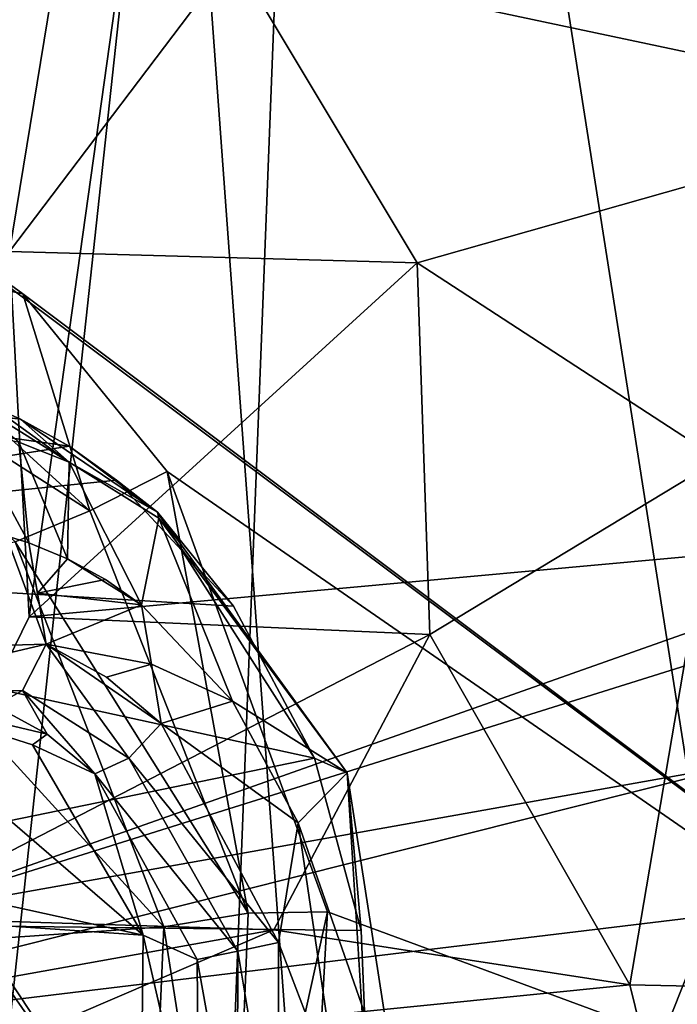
# Model space of a CAD drawing. Header units: metres. Extents: x -150 to 307, y -550 to 84.
# Tile 867 of 1056: x 198.08 to 199.71, y 11.01 to 13.44. Entities that reach past the tile are written whole.
import ezdxf

# ---------------------------------------------------------------- set-up
doc = ezdxf.new("R2010")
doc.units = ezdxf.units.M
doc.layers.add('solid_26006363', color=7, linetype='CONTINUOUS')

msp = doc.modelspace()

# ---------------------------------------------------------------- linework, layer by layer
at = {"layer": 'solid_26006363'}
for points in [[(198.959854, 19.839836, 918.063721), (202.146072, 11.879212, 921.398987), (202.936172, 23.730301, 921.004456)], [(195.57663, 23.699755, 914.655701), (195.273636, 11.861662, 915.513367), (198.959854, 19.839836, 918.063721)], [(199.273422, 20.28787, 887.226379), (197.599792, 13.609904, 885.145935), (198.056061, 12.871172, 885.441711)], [(199.273422, 20.28787, 887.226379), (198.056061, 12.871172, 885.441711), (198.105133, 11.966884, 885.404724)], [(200.453308, 12.18204, 887.306396), (199.273422, 20.28787, 887.226379), (198.105133, 11.966884, 885.404724)], [(200.288025, 17.3241, 887.674561), (199.273422, 20.28787, 887.226379), (200.453308, 12.18204, 887.306396)], [(195.273636, 11.861662, 915.513367), (198.57399, 9.923516, 918.496826), (198.959854, 19.839836, 918.063721)], [(198.959854, 19.839836, 918.063721), (198.57399, 9.923516, 918.496826), (202.146072, 11.879212, 921.398987)], [(198.146072, 19.081144, 915.328857), (199.540802, 0, 917.246277), (194.786896, 17.972216, 912.335938)], [(201.605789, 19.081154, 918.411316), (199.540802, 0, 917.246277), (198.146072, 19.081144, 915.328857)], [(204.964966, 17.972246, 921.404236), (199.540802, 0, 917.246277), (201.605789, 19.081154, 918.411316)], [(199.9534, 18.599346, 879.245361), (197.523376, 13.146, 876.779358), (196.227356, 18.854387, 876.440918)], [(199.9534, 18.599346, 879.245361), (199.995468, 18.593786, 879.277222), (197.523376, 13.146, 876.779358)], [(199.995468, 18.593786, 879.277222), (200.037537, 18.589451, 879.309265), (197.523376, 13.146, 876.779358)], [(197.586838, 13.117319, 876.825623), (197.523376, 13.146, 876.779358), (200.037537, 18.589451, 879.309265)], [(197.649536, 13.085905, 876.871094), (197.586838, 13.117319, 876.825623), (200.037537, 18.589451, 879.309265)], [(197.649536, 13.085905, 876.871094), (200.037537, 18.589451, 879.309265), (201.379318, 10.301511, 879.570068)], [(194.786896, 17.972216, 912.335938), (199.540802, 0, 917.246277), (191.723465, 15.818817, 909.606506)], [(208.028397, 15.818866, 924.133667), (199.540802, 0, 917.246277), (204.964966, 17.972246, 921.404236)], [(199.777588, 17.933832, 881.956726), (198.781998, 17.652912, 881.147522), (199.937561, 10.2935, 881.365723)], [(196.405823, 13.733895, 878.887451), (197.233673, 13.052827, 879.463257), (198.781998, 17.652912, 881.147522)], [(197.233673, 13.052827, 879.463257), (197.809601, 12.039295, 879.822327), (198.781998, 17.652912, 881.147522)], [(197.809601, 12.039295, 879.822327), (198.044464, 10.849485, 879.909973), (198.781998, 17.652912, 881.147522)], [(198.044464, 10.849485, 879.909973), (199.937561, 10.2935, 881.365723), (198.781998, 17.652912, 881.147522)], [(191.723465, 15.818817, 909.606506), (199.540802, 0, 917.246277), (189.133835, 12.746095, 907.299255)], [(210.618042, 12.746159, 926.440979), (199.540802, 0, 917.246277), (208.028397, 15.818866, 924.133667)], [(201.244751, 13.649128, 886.138916), (200.403885, 13.222625, 885.424072), (198.60994, 13.602453, 884.027344)], [(198.60994, 13.602453, 884.027344), (198.056061, 12.871172, 885.441711), (197.599792, 13.609904, 885.145935)], [(199.065887, 12.842953, 884.321899), (198.056061, 12.871172, 885.441711), (198.60994, 13.602453, 884.027344)], [(200.403885, 13.222625, 885.424072), (199.065887, 12.842953, 884.321899), (198.60994, 13.602453, 884.027344)], [(200.403885, 13.222625, 885.424072), (199.812912, 12.35651, 884.877014), (199.065887, 12.842953, 884.321899)], [(197.536728, 12.882324, 876.879211), (197.649536, 13.085905, 876.871094), (198.088959, 12.766014, 877.18158)], [(198.088959, 12.766014, 877.18158), (197.649536, 13.085905, 876.871094), (201.379318, 10.301511, 879.570068)], [(197.381287, 12.788106, 877.02478), (197.536728, 12.882324, 876.879211), (198.255386, 12.229695, 877.364014)], [(198.255386, 12.229695, 877.364014), (197.536728, 12.882324, 876.879211), (198.088959, 12.766014, 877.18158)], [(199.065887, 12.842953, 884.321899), (198.105133, 11.966884, 885.404724), (198.056061, 12.871172, 885.441711)], [(199.097214, 11.923173, 884.270325), (198.105133, 11.966884, 885.404724), (199.065887, 12.842953, 884.321899)], [(199.812912, 12.35651, 884.877014), (199.097214, 11.923173, 884.270325), (199.065887, 12.842953, 884.321899)], [(198.07016, 12.152744, 877.482361), (197.381287, 12.788106, 877.02478), (198.255386, 12.229695, 877.364014)], [(198.446304, 12.327141, 877.419983), (198.088959, 12.766014, 877.18158), (201.379318, 10.301511, 879.570068)], [(198.255386, 12.229695, 877.364014), (198.088959, 12.766014, 877.18158), (198.446304, 12.327141, 877.419983)], [(189.133835, 12.746095, 907.299255), (199.540802, 0, 917.246277), (187.168488, 8.932622, 905.548157)], [(195.816971, 12.744408, 878.58313), (198.083725, 12.456101, 875.871704), (198.013702, 12.487114, 875.817627)], [(195.843613, 12.731351, 878.602478), (198.083725, 12.456101, 875.871704), (195.816971, 12.744408, 878.58313)], [(212.583405, 8.932697, 928.192017), (199.540802, 0, 917.246277), (210.618042, 12.746159, 926.440979)], [(195.870392, 12.717527, 878.621887), (198.083725, 12.456101, 875.871704), (195.843613, 12.731351, 878.602478)], [(198.204163, 12.389091, 875.963806), (198.083725, 12.456101, 875.871704), (195.870392, 12.717527, 878.621887)], [(198.204163, 12.389091, 875.963806), (195.870392, 12.717527, 878.621887), (196.50885, 12.119479, 879.062073)], [(198.20372, 12.350071, 875.639221), (198.079285, 12.399494, 875.546204), (197.941849, 12.513252, 875.76178)], [(198.20372, 12.350071, 875.639221), (197.941849, 12.513252, 875.76178), (198.013702, 12.487114, 875.817627)], [(198.20372, 12.350071, 875.639221), (198.013702, 12.487114, 875.817627), (198.083725, 12.456101, 875.871704)], [(198.422211, 12.226231, 875.820435), (198.20372, 12.350071, 875.639221), (198.083725, 12.456101, 875.871704)], [(198.422211, 12.226231, 875.820435), (198.083725, 12.456101, 875.871704), (198.204163, 12.389091, 875.963806)], [(197.952347, 12.431036, 875.448669), (198.103745, 12.15046, 875.417664), (198.048019, 12.167303, 875.376038)], [(198.079285, 12.399494, 875.546204), (198.103745, 12.15046, 875.417664), (197.952347, 12.431036, 875.448669)], [(198.320862, 12.305727, 876.05188), (198.204163, 12.389091, 875.963806), (196.50885, 12.119479, 879.062073)], [(198.079285, 12.399494, 875.546204), (198.200089, 12.111134, 875.488892), (198.103745, 12.15046, 875.417664)], [(198.20372, 12.350071, 875.639221), (198.200089, 12.111134, 875.488892), (198.079285, 12.399494, 875.546204)], [(198.422211, 12.226231, 875.820435), (198.204163, 12.389091, 875.963806), (198.320862, 12.305727, 876.05188)], [(199.812912, 12.35651, 884.877014), (199.592148, 11.056849, 884.598694), (199.097214, 11.923173, 884.270325)], [(200.013672, 11.047948, 884.740173), (199.592148, 11.056849, 884.598694), (199.812912, 12.35651, 884.877014)], [(198.20372, 12.350071, 875.639221), (198.383026, 11.996634, 875.62085), (198.200089, 12.111134, 875.488892)], [(198.42572, 12.21136, 875.79895), (198.383026, 11.996634, 875.62085), (198.20372, 12.350071, 875.639221)], [(198.42572, 12.21136, 875.79895), (198.20372, 12.350071, 875.639221), (198.422211, 12.226231, 875.820435)], [(198.646744, 11.234205, 877.574707), (198.255386, 12.229695, 877.364014), (198.446304, 12.327141, 877.419983)], [(198.843597, 11.237129, 877.638733), (198.446304, 12.327141, 877.419983), (201.379318, 10.301511, 879.570068)], [(198.646744, 11.234205, 877.574707), (198.446304, 12.327141, 877.419983), (198.843597, 11.237129, 877.638733)], [(198.611008, 11.993634, 876.264343), (198.320862, 12.305727, 876.05188), (196.50885, 12.119479, 879.062073)], [(198.422211, 12.226231, 875.820435), (198.320862, 12.305727, 876.05188), (198.611008, 11.993634, 876.264343)], [(198.07016, 12.152744, 877.482361), (198.255386, 12.229695, 877.364014), (198.646744, 11.234205, 877.574707)], [(198.42572, 12.21136, 875.79895), (198.608414, 11.758673, 875.77533), (198.383026, 11.996634, 875.62085)], [(198.422211, 12.226231, 875.820435), (198.611008, 11.993634, 876.264343), (198.8116, 11.61782, 876.401855)], [(198.892197, 11.580863, 876.130066), (198.422211, 12.226231, 875.820435), (198.8116, 11.61782, 876.401855)], [(198.42572, 12.21136, 875.79895), (198.422211, 12.226231, 875.820435), (198.892197, 11.580863, 876.130066)], [(198.42572, 12.21136, 875.79895), (198.892197, 11.580863, 876.130066), (198.608414, 11.758673, 875.77533)], [(200.453308, 12.18204, 887.306396), (198.105133, 11.966884, 885.404724), (197.739609, 11.223545, 885.055054)], [(200.121078, 11.968927, 887.021118), (200.453308, 12.18204, 887.306396), (197.739609, 11.223545, 885.055054)], [(198.048019, 12.167303, 875.376038), (198.146881, 11.899607, 875.428772), (197.587448, 11.883958, 874.994873)], [(198.048019, 12.167303, 875.376038), (198.103745, 12.15046, 875.417664), (198.146881, 11.899607, 875.428772)], [(197.623199, 12.09119, 878.028748), (198.07016, 12.152744, 877.482361), (198.438446, 11.1998, 877.673096)], [(198.438446, 11.1998, 877.673096), (198.07016, 12.152744, 877.482361), (198.646744, 11.234205, 877.574707)], [(198.103745, 12.15046, 875.417664), (198.125336, 12.02537, 875.423279), (198.146881, 11.899607, 875.428772)], [(198.200089, 12.111134, 875.488892), (198.125336, 12.02537, 875.423279), (198.103745, 12.15046, 875.417664)], [(198.8116, 11.61782, 876.401855), (196.50885, 12.119479, 879.062073), (196.851517, 11.215487, 879.252258)], [(198.8116, 11.61782, 876.401855), (198.611008, 11.993634, 876.264343), (196.50885, 12.119479, 879.062073)], [(198.200089, 12.111134, 875.488892), (198.293625, 12.059603, 875.557007), (198.125336, 12.02537, 875.423279)], [(198.200089, 12.111134, 875.488892), (198.383026, 11.996634, 875.62085), (198.293625, 12.059603, 875.557007)], [(197.623199, 12.09119, 878.028748), (198.438446, 11.1998, 877.673096), (197.951462, 11.16635, 878.207092)], [(198.293625, 12.059603, 875.557007), (198.383026, 11.996634, 875.62085), (198.125336, 12.02537, 875.423279)], [(198.383026, 11.996634, 875.62085), (198.146881, 11.899607, 875.428772), (198.125336, 12.02537, 875.423279)], [(198.383026, 11.996634, 875.62085), (198.407608, 11.849854, 875.627136), (198.146881, 11.899607, 875.428772)], [(198.608414, 11.758673, 875.77533), (198.407608, 11.849854, 875.627136), (198.383026, 11.996634, 875.62085)], [(199.887756, 11.605791, 886.804382), (200.121078, 11.968927, 887.021118), (197.739609, 11.223545, 885.055054)], [(199.097214, 11.923173, 884.270325), (197.739609, 11.223545, 885.055054), (198.105133, 11.966884, 885.404724)], [(198.710556, 11.193108, 883.905396), (197.739609, 11.223545, 885.055054), (199.097214, 11.923173, 884.270325)], [(199.592148, 11.056849, 884.598694), (198.710556, 11.193108, 883.905396), (199.097214, 11.923173, 884.270325)], [(197.595749, 11.769953, 875.069397), (197.587448, 11.883958, 874.994873), (198.146881, 11.899607, 875.428772)], [(198.088257, 11.78523, 875.444336), (197.595749, 11.769953, 875.069397), (198.146881, 11.899607, 875.428772)], [(198.351517, 11.617274, 875.622559), (198.088257, 11.78523, 875.444336), (198.146881, 11.899607, 875.428772)], [(198.431976, 11.703032, 875.633301), (198.146881, 11.899607, 875.428772), (198.296082, 11.818064, 875.537842)], [(198.407608, 11.849854, 875.627136), (198.296082, 11.818064, 875.537842), (198.146881, 11.899607, 875.428772)], [(198.351517, 11.617274, 875.622559), (198.146881, 11.899607, 875.428772), (198.431976, 11.703032, 875.633301)], [(198.445267, -0.000005, 918.641296), (201.843781, -0.000005, 921.499268), (202.146072, 11.879212, 921.398987)], [(198.57399, 9.923516, 918.496826), (198.445267, -0.000005, 918.641296), (202.146072, 11.879212, 921.398987)], [(195.273636, 11.861662, 915.513367), (195.172546, 0, 915.799988), (198.57399, 9.923516, 918.496826)], [(198.407608, 11.849854, 875.627136), (198.431976, 11.703032, 875.633301), (198.296082, 11.818064, 875.537842)], [(198.608414, 11.758673, 875.77533), (198.431976, 11.703032, 875.633301), (198.407608, 11.849854, 875.627136)], [(197.630219, 11.769563, 875.220154), (197.595749, 11.769953, 875.069397), (198.088257, 11.78523, 875.444336)], [(198.019714, 11.74693, 875.515686), (197.630219, 11.769563, 875.220154), (198.088257, 11.78523, 875.444336)], [(197.679443, 11.787975, 875.327881), (198.387314, 11.179723, 875.958557), (197.856201, 11.295707, 875.485352)], [(197.679443, 11.787975, 875.327881), (198.113159, 11.65041, 875.714294), (198.387314, 11.179723, 875.958557)], [(198.149353, 11.677191, 875.606995), (198.113159, 11.65041, 875.714294), (197.679443, 11.787975, 875.327881)], [(198.149353, 11.677191, 875.606995), (197.679443, 11.787975, 875.327881), (198.019714, 11.74693, 875.515686)], [(198.149353, 11.677191, 875.606995), (198.019714, 11.74693, 875.515686), (198.088257, 11.78523, 875.444336)], [(198.267532, 11.578656, 875.686951), (198.149353, 11.677191, 875.606995), (198.088257, 11.78523, 875.444336)], [(198.351517, 11.617274, 875.622559), (198.267532, 11.578656, 875.686951), (198.088257, 11.78523, 875.444336)], [(198.608414, 11.758673, 875.77533), (198.770981, 11.457594, 875.876648), (198.431976, 11.703032, 875.633301)], [(198.892197, 11.580863, 876.130066), (198.770981, 11.457594, 875.876648), (198.608414, 11.758673, 875.77533)], [(198.722015, 11.161746, 875.814209), (198.351517, 11.617274, 875.622559), (198.431976, 11.703032, 875.633301)], [(198.770981, 11.457594, 875.876648), (198.722015, 11.161746, 875.814209), (198.431976, 11.703032, 875.633301)], [(198.267532, 11.578656, 875.686951), (198.113159, 11.65041, 875.714294), (198.149353, 11.677191, 875.606995)], [(198.267532, 11.578656, 875.686951), (198.387314, 11.179723, 875.958557), (198.113159, 11.65041, 875.714294)], [(198.926971, 11.191161, 876.467957), (198.8116, 11.61782, 876.401855), (196.851517, 11.215487, 879.252258)], [(199.887756, 11.605791, 886.804382), (197.739609, 11.223545, 885.055054), (197.08342, 10.902011, 884.509399)], [(199.792999, 11.228163, 886.69928), (199.887756, 11.605791, 886.804382), (197.08342, 10.902011, 884.509399)], [(198.621475, 11.139956, 875.783447), (198.267532, 11.578656, 875.686951), (198.351517, 11.617274, 875.622559)], [(198.621475, 11.139956, 875.783447), (198.351517, 11.617274, 875.622559), (198.722015, 11.161746, 875.814209)], [(198.892197, 11.580863, 876.130066), (198.8116, 11.61782, 876.401855), (198.926971, 11.191161, 876.467957)], [(198.520828, 11.119129, 875.835938), (198.387314, 11.179723, 875.958557), (198.267532, 11.578656, 875.686951)], [(198.621475, 11.139956, 875.783447), (198.520828, 11.119129, 875.835938), (198.267532, 11.578656, 875.686951)], [(199.023712, 10.734974, 876.164795), (198.770981, 11.457594, 875.876648), (198.892197, 11.580863, 876.130066)], [(198.892197, 11.580863, 876.130066), (198.926971, 11.191161, 876.467957), (198.946289, 10.710647, 876.454346)], [(199.023712, 10.734974, 876.164795), (198.892197, 11.580863, 876.130066), (198.946289, 10.710647, 876.454346)], [(198.770981, 11.457594, 875.876648), (198.87233, 10.768579, 875.900269), (198.722015, 11.161746, 875.814209)], [(199.023712, 10.734974, 876.164795), (198.87233, 10.768579, 875.900269), (198.770981, 11.457594, 875.876648)], [(198.387314, 11.179723, 875.958557), (197.962128, 11.208456, 875.579712), (197.856201, 11.295707, 875.485352)], [(198.438446, 11.1998, 877.673096), (198.646744, 11.234205, 877.574707), (198.603485, 10.147975, 877.451111)], [(198.603485, 10.147975, 877.451111), (198.843597, 11.237129, 877.638733), (198.778168, 10.058419, 877.497375)], [(198.603485, 10.147975, 877.451111), (198.646744, 11.234205, 877.574707), (198.843597, 11.237129, 877.638733)], [(198.778168, 10.058419, 877.497375), (198.843597, 11.237129, 877.638733), (201.379318, 10.301511, 879.570068)], [(198.946289, 10.710647, 876.454346), (196.851517, 11.215487, 879.252258), (196.805191, 10.239241, 879.139282)], [(198.946289, 10.710647, 876.454346), (198.926971, 11.191161, 876.467957), (196.851517, 11.215487, 879.252258)], [(199.792999, 11.228163, 886.69928), (197.08342, 10.902011, 884.509399), (197.566177, 5.639544, 884.589905)], [(198.710556, 11.193108, 883.905396), (197.08342, 10.902011, 884.509399), (197.739609, 11.223545, 885.055054)], [(199.800598, 10.822567, 886.675537), (199.792999, 11.228163, 886.69928), (197.566177, 5.639544, 884.589905)], [(198.380432, 10.579487, 875.952393), (198.035202, 11.073668, 875.644836), (197.962128, 11.208456, 875.579712)], [(198.387314, 11.179723, 875.958557), (198.380432, 10.579487, 875.952393), (197.962128, 11.208456, 875.579712)], [(198.028107, 10.900011, 883.341064), (197.08342, 10.902011, 884.509399), (198.710556, 11.193108, 883.905396)], [(197.951462, 11.16635, 878.207092), (198.438446, 11.1998, 877.673096), (198.393539, 10.172145, 877.549072)], [(199.592148, 11.056849, 884.598694), (198.028107, 10.900011, 883.341064), (198.710556, 11.193108, 883.905396)], [(198.393539, 10.172145, 877.549072), (198.438446, 11.1998, 877.673096), (198.603485, 10.147975, 877.451111)], [(197.951462, 11.16635, 878.207092), (198.393539, 10.172145, 877.549072), (197.902115, 10.197627, 878.093262)], [(198.525284, 10.579162, 875.789551), (198.380432, 10.579487, 875.952393), (198.387314, 11.179723, 875.958557)], [(198.520828, 11.119129, 875.835938), (198.525284, 10.579162, 875.789551), (198.387314, 11.179723, 875.958557)], [(198.621475, 11.139956, 875.783447), (198.722015, 11.161746, 875.814209), (198.722443, 10.535961, 875.765076)], [(198.87233, 10.768579, 875.900269), (198.722443, 10.535961, 875.765076), (198.722015, 11.161746, 875.814209)], [(198.619598, 10.569033, 875.739502), (198.520828, 11.119129, 875.835938), (198.621475, 11.139956, 875.783447)], [(198.619598, 10.569033, 875.739502), (198.621475, 11.139956, 875.783447), (198.722443, 10.535961, 875.765076)], [(198.619598, 10.569033, 875.739502), (198.525284, 10.579162, 875.789551), (198.520828, 11.119129, 875.835938)], [(198.380432, 10.579487, 875.952393), (198.064301, 10.911753, 875.670776), (198.035202, 11.073668, 875.644836)], [(199.592148, 11.056849, 884.598694), (199.919876, 9.72652, 884.768616), (198.028107, 10.900011, 883.341064)], [(200.013672, 11.047948, 884.740173), (199.919876, 9.72652, 884.768616), (199.592148, 11.056849, 884.598694)]]:
    msp.add_3dface(points, dxfattribs=at)

doc.saveas('drawing.dxf')
